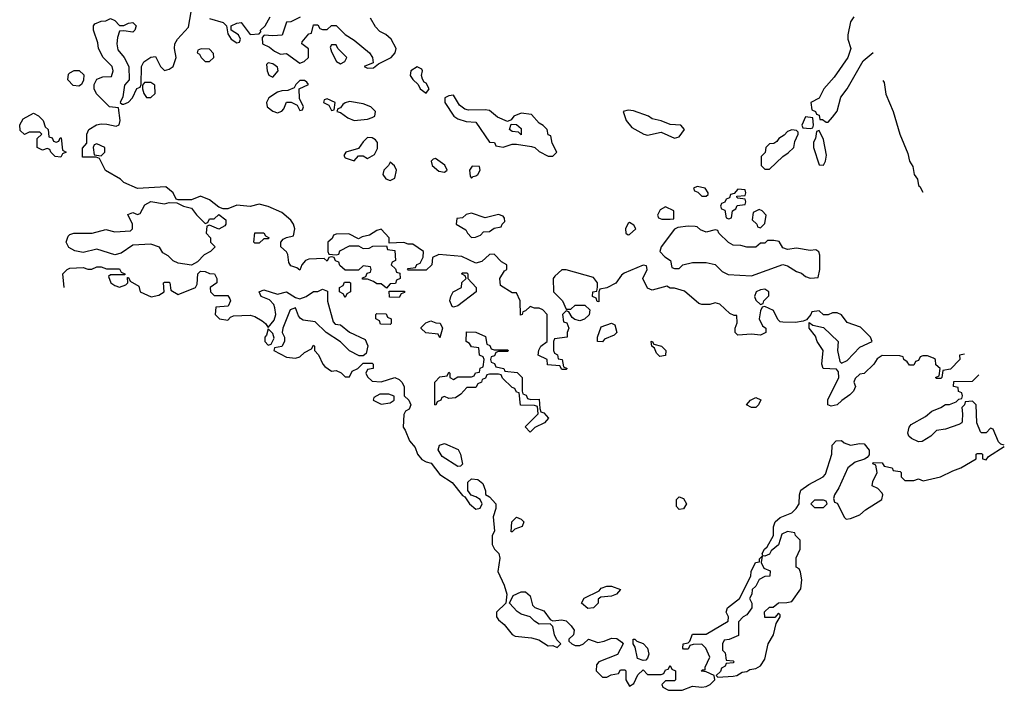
# Model space of a CAD drawing. Header units: inches. Extents: x 2601682 to 2755810, y 449311 to 584050.
# Tile 451 of 505: x 2744768 to 2749131, y 543484 to 546457. Entities that reach past the tile are written whole.
import ezdxf

# ---------------------------------------------------------------- set-up
doc = ezdxf.new("R2010")
doc.units = ezdxf.units.IN
doc.header["$MEASUREMENT"] = 0
doc.layers.add('C7544', color=7, linetype='Continuous')

msp = doc.modelspace()

# ---------------------------------------------------------------- linework, layer by layer
at = {"layer": 'C7544', "color": 2, "elevation": 2}
for points in [[(2748953.9, 544973.9), (2748932, 544970), (2748934, 544950), (2748892.7, 544907.3), (2748858, 544902), (2748854, 544870), (2748850, 544866), (2748830, 544866), (2748826, 544870), (2748842, 544878), (2748846, 544910), (2748827.3, 544927.3), (2748826, 544950), (2748816.4, 544956.4), (2748790, 544966), (2748770, 544966), (2748758, 544962), (2748750, 544946), (2748738, 544942), (2748730, 544926), (2748710, 544926), (2748700.4, 544940.4), (2748686, 544950), (2748682, 544962), (2748667.3, 544967.3), (2748590, 544968), (2748566.8, 544953.2), (2748552, 544930), (2748510, 544888), (2748490, 544886), (2748470, 544866), (2748464.7, 544850), (2748472, 544830), (2748462, 544810), (2748446.4, 544793.6), (2748410.7, 544769.3), (2748390, 544748.7), (2748363.1, 544743.1), (2748349.3, 544749.3), (2748348.9, 544771.1), (2748398, 544870), (2748396.4, 544896.4), (2748388, 544908), (2748328, 544910), (2748322, 544930), (2748328.7, 544990), (2748302, 545030), (2748294, 545054), (2748266, 545090), (2748266, 545114), (2748282, 545102), (2748330, 545092), (2748394, 545030), (2748392, 544990), (2748402, 544942), (2748410, 544934), (2748434.6, 544945.4), (2748490, 545004.7), (2748546, 545030), (2748538, 545050), (2748493.6, 545093.6), (2748434.6, 545114.6), (2748410, 545148), (2748390, 545158), (2748370, 545158), (2748350, 545148), (2748330, 545148), (2748310, 545166), (2748278, 545162), (2748274, 545150), (2748254, 545126), (2748239.6, 545120.4), (2748205.4, 545114.6), (2748150, 545115.3), (2748138, 545118), (2748128, 545128), (2748108.4, 545168.4), (2748070, 545186), (2748058, 545182), (2748050, 545166), (2748044.7, 545130), (2748059.6, 545099.6), (2748074, 545090), (2748074, 545070), (2748050, 545058), (2748010, 545062), (2747950, 545058), (2747938, 545070), (2747938, 545090), (2747947.3, 545112.7), (2747946, 545146), (2747934, 545146), (2747914.6, 545154.6), (2747870, 545195.3), (2747850, 545202), (2747825.4, 545194.6), (2747790, 545194), (2747778, 545198), (2747713.6, 545253.6), (2747670, 545266), (2747650, 545266), (2747635.3, 545275.3), (2747570, 545258), (2747550, 545266), (2747528.7, 545310), (2747548, 545350), (2747546, 545366), (2747530, 545368), (2747446.4, 545333.6), (2747435.3, 545324.7), (2747410, 545288.7), (2747370, 545268), (2747338, 545262), (2747334, 545250), (2747334, 545206), (2747327.3, 545207.3), (2747322, 545222), (2747306, 545230), (2747308, 545250), (2747326, 545254), (2747328.4, 545271.6), (2747328.7, 545290), (2747310, 545314), (2747190, 545348.7), (2747170, 545348), (2747139.6, 545320.4), (2747132, 545310), (2747134, 545250), (2747174, 545210), (2747190, 545174), (2747210, 545174), (2747230, 545192), (2747272, 545192), (2747294, 545170), (2747291.1, 545148.9), (2747270.9, 545129.1), (2747250, 545122), (2747228, 545128), (2747216.4, 545136.4), (2747202, 545162), (2747190, 545166), (2747174, 545150), (2747178, 545118), (2747192.7, 545112.7), (2747202, 545090), (2747194, 545070), (2747194, 545050), (2747138, 545042), (2747134, 545030), (2747134, 544990), (2747138, 544978), (2747151.6, 544971.6), (2747154, 544954), (2747172, 544950), (2747178, 544918), (2747194, 544910), (2747190, 544906), (2747170, 544906), (2747162, 544922), (2747107.3, 544927.3), (2747106, 544950), (2747066, 544970), (2747068.4, 544991.6), (2747078, 545010), (2747106, 545030), (2747106, 545150), (2747086, 545170), (2747070, 545178), (2747050, 545178), (2747030, 545186), (2747010, 545166), (2746998, 545162), (2746994, 545150), (2746987.3, 545147.3), (2746986, 545210), (2746970, 545246), (2746950, 545246), (2746898, 545278), (2746895.3, 545310), (2746916.4, 545343.6), (2746926, 545350), (2746926, 545370), (2746903.1, 545383.1), (2746870, 545418), (2746850, 545415.3), (2746815.3, 545384.7), (2746790, 545378), (2746727.3, 545407.3), (2746624.7, 545415.3), (2746598, 545402), (2746594, 545370), (2746570, 545346), (2746490, 545346), (2746486, 545350), (2746490, 545354), (2746522, 545358), (2746528, 545372), (2746542, 545378), (2746556.4, 545403.6), (2746558, 545430), (2746510, 545462), (2746490, 545462), (2746470, 545468.7), (2746406, 545466), (2746406, 545490), (2746370, 545528), (2746350, 545522), (2746318.8, 545501.2), (2746285.4, 545494.6), (2746270, 545486), (2746227.3, 545507.3), (2746170, 545506), (2746158, 545502), (2746152.7, 545487.3), (2746134, 545470), (2746134, 545430), (2746138, 545418), (2746170, 545414), (2746182, 545418), (2746187.3, 545432.7), (2746230, 545454), (2746270, 545454), (2746290, 545442), (2746316.4, 545443.6), (2746332.7, 545452.7), (2746394, 545454), (2746398, 545438), (2746430, 545434), (2746434, 545390), (2746418, 545382), (2746414, 545370), (2746432.7, 545352.7), (2746438, 545338), (2746452.7, 545332.7), (2746454, 545310), (2746438, 545302), (2746432.7, 545287.3), (2746410, 545286), (2746394, 545266), (2746370, 545286), (2746350, 545286), (2746336.4, 545296.4), (2746310, 545306), (2746287.3, 545307.3), (2746287.3, 545312.7), (2746302, 545318), (2746307.3, 545332.7), (2746322, 545338), (2746326, 545350), (2746322, 545362), (2746290, 545366), (2746270, 545346), (2746210, 545346), (2746187.3, 545367.3), (2746182, 545382), (2746167.3, 545387.3), (2746162, 545402), (2746150, 545406), (2746138, 545402), (2746130, 545386), (2746118, 545398), (2746050, 545395.3), (2746034, 545390), (2746018, 545370), (2746010, 545346), (2745996.4, 545356.4), (2745970, 545366), (2745961.2, 545381.2), (2745956, 545416), (2745950, 545428), (2745926, 545450), (2745926, 545470), (2745936.4, 545483.6), (2745950, 545492), (2745982, 545498), (2745988, 545530), (2745982, 545550), (2745970, 545568), (2745930, 545602), (2745870, 545628.7), (2745830, 545639), (2745790, 545629), (2745730, 545635.3), (2745690, 545618), (2745670, 545618), (2745650, 545626), (2745610, 545659), (2745570, 545674), (2745530, 545658), (2745470, 545658), (2745462, 545662), (2745448, 545690), (2745416, 545716), (2745290, 545708.7), (2745230, 545735.3), (2745215.3, 545750), (2745149.1, 545789.1), (2745122, 545842), (2745107.3, 545847.3), (2745047.3, 545847.3), (2745047.3, 545887.3), (2745066, 545910), (2745066, 545950), (2745075.3, 545970), (2745109.4, 545990.6), (2745130, 545994.8), (2745154.4, 545994.4), (2745195.3, 545984.7), (2745208.7, 545991.3), (2745213.2, 546010), (2745206, 546066), (2745166, 546070), (2745108.7, 546128.7), (2745098, 546150), (2745098, 546170), (2745110, 546194), (2745136.4, 546203.6), (2745175.3, 546204.7), (2745182, 546230), (2745178, 546250), (2745138, 546290), (2745118, 546330), (2745114.6, 546354.6), (2745095.3, 546410), (2745095.3, 546430), (2745101.2, 546438.8), (2745129.1, 546450.9), (2745150, 546451.3), (2745170, 546462), (2745190, 546454), (2745210, 546432), (2745230, 546431.3), (2745250, 546442), (2745270, 546444.7), (2745284.7, 546430), (2745278, 546410), (2745270, 546402), (2745230, 546408), (2745210, 546406), (2745202, 546378), (2745198.8, 546350), (2745202.8, 546322.8), (2745231.3, 546290), (2745252, 546250), (2745254, 546190), (2745232.7, 546167.3), (2745224.7, 546115.3), (2745214, 546090), (2745222, 546082), (2745230, 546082), (2745250, 546091.3), (2745268.7, 546110), (2745287.3, 546152.7), (2745302, 546158), (2745306, 546170), (2745308, 546250), (2745318, 546270), (2745350, 546291.3), (2745370, 546294), (2745392, 546250), (2745410, 546232), (2745430, 546238), (2745448, 546250), (2745462, 546290), (2745454, 546330), (2745455.3, 546350), (2745468, 546370), (2745516.5, 546423.5), (2745528, 546492)], [(2745610, 546462), (2745670, 546444.7), (2745684.7, 546430), (2745690, 546394), (2745704.7, 546370), (2745730, 546354), (2745742, 546358), (2745746, 546370), (2745738, 546390), (2745706, 546410), (2745706, 546430), (2745730, 546442), (2745750, 546444.7), (2745790, 546392), (2745830, 546394), (2745836.4, 546403.6), (2745835.3, 546410), (2745855.3, 546430), (2745878, 546470)], [(2746011.3, 546468.7), (2745970, 546448), (2745950, 546446), (2745932, 546388), (2745890, 546385.2), (2745851.6, 546388.4), (2745842, 546378), (2745844.7, 546350), (2745874.9, 546334.9), (2745896.8, 546316.8), (2745924.5, 546304.5), (2745950, 546306.8), (2746010, 546264.7), (2746028.9, 546271.1), (2746048, 546290), (2746047.3, 546327.3), (2746018, 546350), (2746020.4, 546359.6), (2746050, 546394), (2746062, 546398), (2746070, 546434), (2746090, 546434), (2746098, 546418), (2746110, 546414), (2746130, 546414), (2746150, 546432), (2746170.9, 546430.9), (2746210.7, 546390.7), (2746250, 546366), (2746318, 546310), (2746332, 546290), (2746334, 546266), (2746294, 546250), (2746310, 546242), (2746336.4, 546243.6), (2746358, 546262), (2746414, 546290), (2746432.3, 546310), (2746436, 546330), (2746414.5, 546370), (2746390, 546391.8), (2746364.2, 546404.2), (2746344.7, 546424.7), (2746323.3, 546463.3)], [(2748464.7, 546470), (2748450, 546448), (2748437.3, 546390), (2748437.3, 546370), (2748450.6, 546330), (2748438, 546290), (2748377.1, 546202.9), (2748331.3, 546150), (2748311.1, 546108.9), (2748274, 546090), (2748278, 546058), (2748294, 546050), (2748298, 546038), (2748310, 546034), (2748314, 546014), (2748326, 546014), (2748342, 546002), (2748350, 546002), (2748370, 546024.7), (2748390, 546052), (2748406.8, 546113.2), (2748435.1, 546150), (2748505.6, 546274.4), (2748550, 546311)], [(2748593, 546187), (2748598.3, 546178.3), (2748606.6, 546126.6), (2748638.8, 546050), (2748667.7, 545950), (2748703.5, 545863.5), (2748711.3, 545830), (2748726, 545806), (2748731.3, 545770), (2748746, 545750), (2748750, 545722), (2748757.2, 545717.2), (2748770, 545692)], [(2744966, 545270), (2744959, 545330), (2744978, 545350), (2744990, 545354.8), (2745050, 545358), (2745070, 545351.3), (2745088.4, 545351.6), (2745110, 545362), (2745130, 545362), (2745152.7, 545352.7), (2745210, 545352), (2745218, 545338), (2745234, 545330), (2745234, 545326), (2745170, 545326), (2745162, 545318), (2745172, 545290), (2745190, 545278), (2745210, 545271.3), (2745238, 545282), (2745248, 545290), (2745246, 545314), (2745250, 545314), (2745258, 545298), (2745296, 545276), (2745302.8, 545250), (2745351.5, 545228.5), (2745384.7, 545235.3), (2745408, 545250), (2745406, 545290), (2745410, 545294), (2745430, 545294), (2745434, 545290), (2745438, 545258), (2745470, 545238), (2745548, 545270), (2745555.3, 545284.7), (2745558, 545330), (2745570, 545342), (2745590, 545341), (2745610, 545331), (2745632, 545330), (2745642, 545310), (2745642, 545290), (2745612, 545270), (2745614, 545250), (2745630, 545234), (2745690, 545234), (2745699.6, 545219.6), (2745702, 545210), (2745692.7, 545187.3), (2745638, 545182), (2745634, 545150), (2745654, 545130), (2745690, 545124.7), (2745702, 545138), (2745716.4, 545143.6), (2745790, 545146.8), (2745810, 545140.7), (2745842, 545122), (2745858, 545110), (2745870, 545092), (2745895.5, 545124.5), (2745902.7, 545150), (2745898.9, 545178.9), (2745894.2, 545194.2), (2745875.1, 545215.1), (2745838, 545230), (2745829, 545251), (2745850, 545258.8), (2745910, 545240.7), (2745950, 545251), (2745990, 545224.7), (2746010, 545218.8), (2746038, 545230), (2746070, 545252), (2746090, 545252), (2746110, 545262), (2746132.7, 545252.7), (2746131.6, 545208.4), (2746156.9, 545116.9), (2746166.8, 545106.8), (2746190, 545104.7), (2746230, 545072), (2746298.8, 545038.8), (2746311, 545011), (2746303.6, 544976.4), (2746290, 544966), (2746272.7, 544967.3), (2746230, 544988.7), (2746190, 545029), (2746126, 545070), (2746078, 545118), (2746024.7, 545124.7), (2746012.9, 545132.9), (2746003.7, 545143.7), (2745990, 545179), (2745966.8, 545170), (2745934.8, 545090), (2745931.3, 545070), (2745942, 545050), (2745942, 545030), (2745930, 545008), (2745898, 545002), (2745894, 544990), (2745950, 544961), (2745990, 544956), (2746010, 544962), (2746030, 544982), (2746062, 544998), (2746070, 545014), (2746074, 545010), (2746074, 544990), (2746091.6, 544971.6), (2746112, 544930), (2746119.6, 544919.6), (2746150, 544898), (2746170, 544902), (2746192, 544892), (2746210, 544874), (2746230, 544874), (2746242, 544898), (2746266, 544910), (2746290, 544934), (2746330, 544934), (2746334, 544930), (2746334, 544910), (2746310, 544906), (2746302, 544890), (2746310, 544874), (2746330, 544854), (2746370, 544852), (2746430, 544871.3), (2746450, 544862), (2746462, 544850), (2746471.3, 544830), (2746472, 544790), (2746492, 544770), (2746502, 544750), (2746494, 544730), (2746478, 544722), (2746470, 544706), (2746467.3, 544650), (2746476.9, 544636.9), (2746494.8, 544590), (2746519.9, 544559.9), (2746531, 544530), (2746550, 544507.7), (2746570, 544496), (2746590.9, 544490.9), (2746630, 544441), (2746685.2, 544405.2), (2746730, 544346.8), (2746741, 544341), (2746761, 544310), (2746790, 544287.3), (2746808.4, 544291.6), (2746818, 544310), (2746808, 544330), (2746790, 544342), (2746768.7, 544348.7), (2746754, 544370), (2746754, 544406), (2746770, 544421), (2746798, 544418), (2746821, 544401), (2746832, 544368), (2746832, 544352), (2746850, 544342), (2746878, 544310), (2746878, 544290), (2746866.8, 544253.2), (2746872, 544190), (2746862, 544170), (2746862, 544130), (2746872, 544110), (2746891.3, 544090), (2746896, 544070), (2746886.8, 544010), (2746914.8, 543950), (2746926.8, 543910), (2746922, 543870), (2746881, 543830), (2746880.7, 543810), (2746890, 543796), (2746914.9, 543774.9), (2746950, 543730.7), (2746963.7, 543723.7), (2747035.9, 543715.9), (2747067.9, 543707.9), (2747110, 543681), (2747130, 543682), (2747150, 543674), (2747166, 543690), (2747148, 543708), (2747138, 543730), (2747130, 543766), (2747118, 543778), (2747070, 543777.2), (2747049.5, 543789.5), (2747030, 543809), (2746990, 543822), (2746972.9, 543832.9), (2746938, 543870), (2746955.3, 543904.7), (2746990, 543921), (2747010, 543921), (2747030, 543902), (2747041, 543861), (2747051, 543851), (2747090, 543836), (2747118, 543798), (2747130, 543791.3), (2747170, 543796), (2747190, 543791), (2747211.3, 543770), (2747224.7, 543750), (2747222, 543730), (2747202, 543710), (2747202, 543702), (2747214, 543690), (2747230, 543682), (2747250, 543682), (2747266, 543690), (2747288.9, 543711.1), (2747330, 543696), (2747358.6, 543701.4), (2747390, 543714.8), (2747413.7, 543713.7), (2747436.9, 543696.9), (2747442, 543690), (2747416.9, 543643.1), (2747334, 543610), (2747323.6, 543596.4), (2747322, 543570), (2747350, 543542), (2747370, 543542), (2747388.4, 543551.6), (2747422, 543558), (2747430, 543574), (2747450, 543574), (2747454, 543570), (2747454, 543530), (2747470, 543502), (2747490, 543514), (2747507.3, 543552.7), (2747530, 543574), (2747550, 543554), (2747610, 543554), (2747622, 543558), (2747630, 543574), (2747642, 543578), (2747650, 543594), (2747658, 543578), (2747674, 543570), (2747674, 543530), (2747670, 543526), (2747630, 543526), (2747614, 543510), (2747618, 543498), (2747643.6, 543483.6), (2747703.6, 543483.6), (2747750, 543502), (2747790, 543498), (2747810, 543501), (2747828, 543510), (2747848, 543530), (2747846, 543550), (2747810, 543566), (2747788, 543568), (2747794, 543574), (2747806, 543574), (2747806, 543586), (2747826, 543630), (2747808, 543670), (2747790, 543688), (2747752.7, 543687.3), (2747738, 543682), (2747730, 543666), (2747710, 543666), (2747706, 543670), (2747708, 543690), (2747730, 543694), (2747738, 543702), (2747750, 543732), (2747810, 543732), (2747908, 543790), (2747908.7, 543810), (2747899, 543830), (2747904, 543850), (2747958, 543890), (2748008, 543990), (2748008.7, 544010), (2748028, 544050), (2748046, 544054), (2748046, 544066), (2748058, 544078), (2748054, 544050), (2748065.4, 544025.4), (2748092.7, 544012.7), (2748092, 543990), (2748070, 543988), (2748044.7, 543975.3), (2748030, 543946), (2748014, 543930), (2748012, 543910), (2748002, 543890), (2748012, 543870), (2748012, 543850), (2747990, 543818), (2747974, 543810), (2747952.7, 543787.3), (2747952.7, 543727.3), (2747911.6, 543708.4), (2747890, 543706), (2747882, 543690), (2747882, 543662), (2747894, 543650), (2747898, 543618), (2747930, 543614), (2747934, 543610), (2747930, 543606), (2747898, 543602), (2747894, 543590), (2747878, 543582), (2747872.7, 543567.3), (2747854, 543550), (2747862, 543542), (2747930, 543546), (2747946, 543550), (2747970, 543564.7), (2747990, 543566.8), (2748004, 543576), (2748030, 543581), (2748050, 543592), (2748070, 543622), (2748084, 543690), (2748108.7, 543730), (2748120.2, 543779.8), (2748138, 543810), (2748138, 543818), (2748130, 543826), (2748114, 543806), (2748070, 543806), (2748068.7, 543831.3), (2748090, 543852), (2748107.3, 543852.7), (2748130, 543872), (2748167.3, 543872.7), (2748190, 543878), (2748230, 543934), (2748233.6, 543973.6), (2748227.3, 544007.3), (2748222, 544022), (2748208.7, 544030), (2748208.9, 544071.1), (2748226, 544110), (2748226, 544150), (2748206, 544170), (2748202, 544182), (2748170, 544188), (2748144.7, 544175.3), (2748130.6, 544129.4), (2748098, 544102), (2748090, 544088), (2748070, 544078), (2748060.4, 544080.4), (2748058, 544090), (2748068.7, 544110), (2748080.4, 544119.6), (2748108.7, 544170), (2748108.9, 544208.9), (2748115.3, 544230), (2748138, 544250), (2748190, 544271), (2748209, 544290), (2748222, 544310), (2748224, 544350), (2748230, 544371.3), (2748264.1, 544395.9), (2748328.7, 544430), (2748338.6, 544441.4), (2748366, 544530), (2748368, 544570), (2748386, 544590), (2748410, 544592), (2748420.7, 544580.7), (2748450, 544570.8), (2748490, 544577.3), (2748510, 544576), (2748531.6, 544548.4), (2748532, 544528), (2748523.6, 544516.4), (2748512, 544508), (2748470, 544495.3), (2748438, 544470), (2748398, 544382), (2748378, 544350), (2748374, 544334), (2748378, 544318), (2748390, 544314), (2748422, 544250), (2748430, 544242), (2748450, 544244.7), (2748490, 544261), (2748516, 544284), (2748588.7, 544330), (2748593.2, 544350), (2748590, 544358), (2748570, 544378), (2748546, 544390), (2748548, 544410), (2748568, 544450), (2748562, 544482), (2748548, 544488), (2748550, 544494), (2748590, 544492), (2748598, 544478), (2748634, 544470), (2748638, 544458), (2748670, 544454), (2748674, 544450), (2748674, 544430), (2748690, 544414), (2748730, 544414), (2748750, 544422), (2748772, 544412), (2748848, 544430), (2748902.5, 544457.5), (2748938, 544470), (2749006, 544510), (2749006, 544530), (2749010, 544534), (2749030, 544534), (2749034, 544530), (2749034, 544510), (2749050, 544506), (2749060.2, 544519.8), (2749130, 544564.7)], [(2749130.8, 544570.8), (2749115.5, 544575.5), (2749105.2, 544585.2), (2749082, 544642), (2749070, 544646), (2749050, 544626), (2749030, 544626), (2749026, 544630), (2749008.7, 544670), (2749006, 544750), (2748990, 544766), (2748958, 544762), (2748954, 544750), (2748942, 544738), (2748946, 544710), (2748943.6, 544676.4), (2748942, 544670), (2748930, 544662), (2748870, 544641.2), (2748830, 544635.3), (2748804.7, 544610), (2748767.3, 544587.3), (2748750, 544586), (2748720.2, 544600.2), (2748708, 544610), (2748703.1, 544623.1), (2748709, 544651), (2748718, 544662), (2748782, 544698), (2748810, 544722), (2748850, 544738), (2748870, 544751.3), (2748888.4, 544751.6), (2748918, 544762), (2748930, 544774), (2748942, 544778), (2748946, 544790), (2748942, 544802), (2748928.4, 544808.4), (2748926, 544826), (2748906, 544830), (2748907.3, 544852.7), (2748990, 544854), (2749018, 544882)]]:
    msp.add_lwpolyline(points, dxfattribs=at)
for points in [[(2746170, 546346), (2746150, 546346), (2746144.7, 546335.3), (2746150, 546314), (2746171.6, 546271.6), (2746190, 546262), (2746208.4, 546271.6), (2746218, 546290), (2746178, 546330)], [(2745572.7, 546327.3), (2745558, 546322), (2745554, 546310), (2745564.7, 546304.7), (2745572, 546290), (2745590, 546272), (2745610, 546272), (2745628, 546290), (2745627.3, 546307.3), (2745610, 546326)], [(2745870, 546266), (2745862, 546258), (2745864.7, 546230), (2745871.6, 546211.6), (2745890, 546202), (2745914, 546230), (2745910, 546246), (2745890, 546262)], [(2745030, 546162), (2745004.7, 546164.7), (2744982, 546190), (2744985.2, 546214.8), (2744990, 546222), (2745010, 546232), (2745031.6, 546231.6), (2745052, 546212), (2745051.6, 546188.4), (2745042, 546170)], [(2746530, 546248.7), (2746501, 546230), (2746498, 546210), (2746510, 546192), (2746534, 546170), (2746542, 546150), (2746570, 546132), (2746582, 546150), (2746570, 546175.3), (2746560.2, 546180.2), (2746553.2, 546193.2), (2746548, 546210), (2746553.2, 546230), (2746550, 546238)], [(2745350, 546178), (2745322, 546178), (2745312.7, 546167.3), (2745312, 546150), (2745318, 546130), (2745330, 546112), (2745350, 546112), (2745368, 546130), (2745367.3, 546167.3)], [(2746030, 546188), (2746010, 546188), (2745992, 546170), (2745984.7, 546155.3), (2745956.9, 546143.1), (2745930, 546142), (2745910, 546135.3), (2745872, 546110), (2745862, 546090), (2745864.7, 546070), (2745890, 546051.3), (2745910, 546044.7), (2745930, 546051.3), (2745938.6, 546061.4), (2745950, 546092), (2745971.6, 546091.6), (2745998, 546078), (2746010, 546054), (2746022, 546058), (2746026, 546070), (2746008, 546108), (2746006, 546150), (2746048, 546170), (2746040.4, 546180.4)], [(2746130, 546106), (2746118, 546102), (2746114, 546090), (2746138, 546078), (2746150, 546054), (2746162, 546058), (2746166, 546090)], [(2746230, 546094), (2746210.9, 546089.1), (2746199.6, 546080.4), (2746190, 546066), (2746178, 546062), (2746174, 546050), (2746190, 546046), (2746221.6, 546021.6), (2746250, 546010.6), (2746310, 546016.3), (2746330, 546024), (2746342, 546030), (2746345.2, 546050), (2746324, 546070), (2746290, 546083.7)], [(2746690, 546122), (2746670, 546119), (2746652, 546110), (2746652, 546090), (2746692, 546030), (2746710, 546018), (2746746, 546006), (2746790, 546002), (2746850, 545914), (2746872.7, 545912.7), (2746878, 545898), (2746910, 545892), (2746950, 545904.7), (2746970, 545904.7), (2747035.3, 545895.3), (2747051, 545891), (2747070, 545872), (2747110, 545852), (2747130, 545852), (2747148, 545870), (2747128, 545910), (2747122, 545942), (2747110, 545946), (2747106, 545970), (2747088.4, 545988.4), (2747070, 545998), (2747036.2, 546036.2), (2746990, 546042.7), (2746958, 546030), (2746946.4, 546013.6), (2746930, 546006), (2746885.1, 546025.1), (2746850, 546054.5), (2746830, 546058), (2746756.5, 546056.5), (2746740.9, 546060.9), (2746717.5, 546077.5)], [(2744930, 545914), (2744942, 545918), (2744947.3, 545932.7), (2744952.7, 545932.7), (2744958, 545878), (2744974, 545870), (2744958, 545862), (2744950, 545848), (2744926, 545850), (2744906, 545870), (2744902, 545882), (2744890, 545886), (2744870, 545878), (2744846, 545890), (2744846, 545930), (2744866, 545950), (2744858, 545958), (2744810, 545958), (2744790, 545948), (2744770, 545966), (2744768.4, 545991.6), (2744783.1, 546016.9), (2744830, 546042), (2744851.1, 546031.1), (2744872, 546010), (2744882, 545982), (2744894, 545970), (2744898, 545938), (2744912.7, 545932.7), (2744918, 545918)], [(2747464, 546056), (2747442, 546050), (2747456, 546010), (2747479.8, 545979.8), (2747534, 545950), (2747550, 545944.7), (2747610, 545958), (2747670, 545932), (2747690, 545938), (2747714, 545970), (2747698, 545990), (2747650, 545992.7), (2747610, 546009), (2747570, 546017.2), (2747554, 546030), (2747487.3, 546052.7)], [(2748250, 546026), (2748234, 545990), (2748238, 545978), (2748270, 545974), (2748282, 545978), (2748286, 545990), (2748282, 546022)], [(2746990, 545946), (2746978, 545958), (2746950, 545962), (2746938, 545970), (2746946, 545994), (2746970, 545992), (2746990, 545974)], [(2748190, 545968), (2748170, 545962), (2748154.8, 545945.2), (2748132, 545930), (2748123.6, 545916.4), (2748110, 545908), (2748090, 545906), (2748074, 545890), (2748071.3, 545868.7), (2748054, 545850), (2748054, 545810), (2748070, 545794), (2748090, 545794), (2748148.9, 545851.1), (2748173.6, 545866.4), (2748198, 545890), (2748203.1, 545916.9), (2748218, 545950), (2748218, 545958), (2748210, 545966)], [(2748310, 545966), (2748298, 545962), (2748294, 545930), (2748285.4, 545914.6), (2748284.7, 545890), (2748310, 545814), (2748330, 545812), (2748339, 545830), (2748343.1, 545856.9), (2748330, 545926)], [(2746310, 545934), (2746290, 545915.3), (2746270, 545886), (2746214, 545870), (2746204.7, 545855.3), (2746210, 545844.7), (2746250, 545832), (2746270, 545854), (2746290, 545854), (2746310, 545842), (2746340.4, 545859.6), (2746354, 545886), (2746353.2, 545913.2), (2746344.7, 545924.7), (2746330, 545933.2)], [(2745110, 545906), (2745098, 545902), (2745094, 545890), (2745098, 545858), (2745130, 545854), (2745146, 545870), (2745146, 545890)], [(2746410, 545826), (2746402, 545810), (2746382, 545790), (2746378, 545770), (2746390, 545752), (2746410, 545744.7), (2746430, 545754), (2746438, 545790), (2746428.4, 545808.4)], [(2746610, 545842), (2746601, 545839), (2746592, 545830), (2746596, 545810), (2746625.2, 545785.2), (2746650, 545781), (2746662, 545790), (2746652.3, 545812.3)], [(2746772.7, 545807.3), (2746762, 545790), (2746763.6, 545763.6), (2746770, 545754), (2746778, 545762), (2746790, 545764.7), (2746798, 545770), (2746808, 545790), (2746806, 545806)], [(2747770, 545718), (2747754, 545710), (2747758, 545698), (2747772.7, 545692.7), (2747790, 545674), (2747810, 545674), (2747818, 545682), (2747818, 545690), (2747806, 545710)], [(2747950, 545706), (2747934, 545686), (2747918, 545682), (2747912.7, 545667.3), (2747898, 545662), (2747892.7, 545647.3), (2747878, 545642), (2747874, 545630), (2747878, 545618), (2747892.7, 545612.7), (2747898, 545578), (2747910, 545574), (2747922, 545578), (2747926, 545610), (2747942, 545618), (2747947.3, 545632.7), (2747982, 545638), (2747986, 545650), (2747982, 545662), (2747950, 545666), (2747946, 545670), (2747946, 545674), (2747982, 545678), (2747986, 545690), (2747982, 545702)], [(2745410, 545641), (2745430, 545646), (2745464.7, 545644.7), (2745494, 545630), (2745530, 545622), (2745551.6, 545591.6), (2745590, 545554), (2745602, 545558), (2745610, 545574), (2745630, 545574), (2745650, 545594), (2745682, 545570), (2745682, 545550), (2745676.9, 545543.1), (2745650, 545528), (2745610, 545546), (2745598, 545542), (2745594, 545510), (2745614, 545490), (2745614, 545470), (2745634, 545450), (2745614, 545430), (2745585.4, 545414.6), (2745556.9, 545383.1), (2745530, 545368), (2745470, 545378), (2745448.4, 545388.4), (2745426, 545410), (2745403.1, 545423.1), (2745388.4, 545448.4), (2745350, 545462), (2745270, 545458), (2745218, 545422), (2745190, 545414), (2745110, 545439), (2745050, 545425.2), (2745012.5, 545432.5), (2744986.6, 545446.6), (2744974, 545470), (2744982.7, 545497.3), (2744990, 545504.7), (2745008.9, 545511.1), (2745088.9, 545511.1), (2745150, 545526.8), (2745190, 545516), (2745259, 545521), (2745268, 545530), (2745268, 545550), (2745247.3, 545592.7), (2745270, 545602), (2745290, 545594), (2745302, 545598), (2745323.1, 545636.9), (2745348.9, 545651.1)], [(2747630, 545628), (2747605.4, 545614.6), (2747594, 545590), (2747598, 545578), (2747612.7, 545572.7), (2747650, 545572), (2747666, 545574), (2747666, 545610)], [(2748044.7, 545615.3), (2748018, 545602), (2748014, 545570), (2748034, 545550), (2748038, 545538), (2748050, 545534), (2748070, 545554), (2748075.3, 545590), (2748058, 545610)], [(2746770, 545599), (2746746, 545594), (2746730, 545578), (2746704.7, 545575.3), (2746702, 545550), (2746744.7, 545524.7), (2746752, 545510), (2746770, 545492), (2746787.3, 545492.7), (2746810, 545502), (2746824, 545516), (2746850, 545518), (2746870, 545532), (2746902, 545538), (2746906, 545550), (2746918, 545562), (2746916.4, 545576.4), (2746910, 545586), (2746890, 545594), (2746830, 545579)], [(2747470, 545558), (2747464.7, 545555.3), (2747452, 545530), (2747454, 545510), (2747463.6, 545503.6), (2747470, 545504.7), (2747498, 545530), (2747490, 545546)], [(2747730, 545542), (2747683.6, 545536.4), (2747670, 545528), (2747610.8, 545450), (2747604.7, 545430), (2747626, 545406), (2747652, 545390), (2747658, 545358), (2747670, 545354), (2747690, 545354), (2747706, 545370), (2747750, 545381), (2747810, 545381), (2747850, 545371.3), (2747880.7, 545340.7), (2747907.7, 545327.7), (2748010, 545322), (2748150, 545371.3), (2748170, 545366), (2748210, 545340.7), (2748232.8, 545332.8), (2748250, 545318), (2748270, 545311.3), (2748290, 545312), (2748306, 545314), (2748314, 545350), (2748313.6, 545413.6), (2748308.4, 545428.4), (2748296.4, 545436.4), (2748270, 545434), (2748210, 545444), (2748170, 545438), (2748150, 545446), (2748133.2, 545473.2), (2748110, 545478), (2748082, 545478), (2748070, 545466), (2748050, 545466), (2748030, 545448), (2747990, 545448), (2747963.6, 545456.4), (2747930, 545458), (2747908.9, 545468.9), (2747866, 545510), (2747862, 545522), (2747850, 545526), (2747810, 545515.3), (2747784.7, 545524.7), (2747770, 545538), (2747760.4, 545540.4)], [(2745810, 545466), (2745806, 545470), (2745810, 545512), (2745850, 545512), (2745858, 545498), (2745874, 545490), (2745870, 545486), (2745850, 545486), (2745830, 545466)], [(2746690, 545182), (2746685.2, 545185.2), (2746674, 545210), (2746679, 545230), (2746689.2, 545250.8), (2746726, 545270), (2746728, 545292), (2746746, 545310), (2746742, 545322), (2746726, 545330), (2746730, 545334), (2746750, 545334), (2746754, 545330), (2746754, 545310), (2746791.3, 545270), (2746791.3, 545250), (2746710, 545188)], [(2746210, 545226), (2746202, 545242), (2746186, 545250), (2746186, 545270), (2746202, 545278), (2746207.3, 545292.7), (2746230, 545294), (2746234, 545290), (2746234, 545250), (2746218, 545242)], [(2746450, 545226), (2746407.3, 545227.3), (2746406, 545254), (2746472.7, 545252.7), (2746472.7, 545247.3), (2746458, 545242)], [(2748070, 545262), (2748050, 545259), (2748032, 545250), (2748024.7, 545230), (2748030, 545214), (2748050, 545194), (2748062, 545198), (2748066, 545210), (2748087.3, 545232.7), (2748088, 545250)], [(2746410, 545106), (2746367.3, 545107.3), (2746362, 545122), (2746346, 545130), (2746346, 545150), (2746350, 545154), (2746392.7, 545152.7), (2746398, 545138), (2746414, 545130), (2746414, 545110)], [(2745870, 545086), (2745862, 545058), (2745854, 545050), (2745854, 545030), (2745870, 545014), (2745882, 545018), (2745895.3, 545044.7), (2745890, 545066)], [(2746630, 545046), (2746622, 545062), (2746568.4, 545068.4), (2746547.3, 545087.3), (2746547.3, 545092.7), (2746567.3, 545112.7), (2746590, 545122), (2746612.7, 545112.7), (2746631.6, 545111.6), (2746642, 545090)], [(2747350, 545028.7), (2747328, 545030), (2747328, 545050), (2747345.2, 545094.8), (2747390, 545112), (2747404.7, 545104.7), (2747414, 545070), (2747402, 545058), (2747359.6, 545040.4)], [(2746870, 544994), (2746930, 544994), (2746934, 544990), (2746930, 544986), (2746890, 544986), (2746878, 544982), (2746872.7, 544967.3), (2746858, 544962), (2746854, 544950), (2746858, 544938), (2746872.7, 544932.7), (2746878, 544918), (2746914, 544910), (2746918, 544898), (2746972.7, 544892.7), (2746994, 544870), (2746994, 544810), (2746998, 544798), (2747012, 544792), (2747018, 544778), (2747032.7, 544772.7), (2747070, 544774), (2747072.7, 544732.7), (2747078, 544718), (2747090, 544714), (2747111.3, 544690), (2747094, 544670), (2747051.1, 544648.9), (2747030, 544628.7), (2747008, 544652), (2747066, 544710), (2747062, 544742), (2747050, 544746), (2746987.3, 544747.3), (2746982, 544802), (2746970, 544806), (2746962, 544822), (2746950, 544826), (2746907.3, 544867.3), (2746902, 544882), (2746890, 544886), (2746850, 544886), (2746838, 544882), (2746832.7, 544867.3), (2746818, 544862), (2746814, 544850), (2746798, 544842), (2746790, 544826), (2746750, 544826), (2746723.6, 544796.4), (2746699.6, 544780.4), (2746670, 544778), (2746650, 544786), (2746638, 544782), (2746634, 544770), (2746618, 544762), (2746611.6, 544748.4), (2746608, 544750), (2746608, 544850), (2746630, 544874), (2746662, 544878), (2746670, 544894), (2746674, 544890), (2746674, 544870), (2746690, 544862), (2746710, 544874), (2746770, 544874), (2746782, 544878), (2746788.4, 544891.6), (2746806, 544894), (2746808.4, 544911.6), (2746822, 544918), (2746826, 544950), (2746822, 544962), (2746806, 544970), (2746802, 545002), (2746770, 545006), (2746762, 545022), (2746746, 545030), (2746747.3, 545072.7), (2746790, 545072), (2746832.7, 545052.7), (2746838, 545018), (2746852, 545012), (2746858, 544998)], [(2747604, 544964), (2747590, 544978), (2747580.4, 545000.4), (2747568.7, 545010), (2747566, 545030), (2747571, 545031), (2747578, 545018), (2747612, 545010), (2747631.3, 544990), (2747630, 544968)], [(2746403.6, 544796.4), (2746363.6, 544796.4), (2746338, 544782), (2746334, 544770), (2746370, 544752), (2746410, 544758), (2746428, 544770), (2746427.3, 544787.3)], [(2748010, 544738), (2747988, 544750), (2748006, 544770), (2748030, 544782), (2748052, 544772), (2748042, 544750), (2748030, 544738)], [(2746710, 544475.3), (2746640.9, 544520.9), (2746622, 544550), (2746628.7, 544571.3), (2746650, 544578), (2746710.9, 544550.9), (2746721, 544530), (2746730, 544486), (2746722, 544478)], [(2747690, 544286), (2747678, 544298), (2747678, 544330), (2747690, 544342), (2747710, 544334), (2747722, 544310), (2747710, 544288)], [(2748330, 544326), (2748290, 544326), (2748274, 544310), (2748290, 544294), (2748330, 544294), (2748346, 544310), (2748342, 544322)], [(2746946, 544186), (2746949.1, 544230.9), (2746970, 544251.3), (2746990, 544242), (2747002, 544230), (2746994, 544210), (2746962, 544198), (2746950, 544186)], [(2747286.3, 543846.3), (2747258, 543870), (2747270, 543892), (2747335.3, 543924.7), (2747344, 543936), (2747370, 543944.7), (2747390, 543946), (2747430.8, 543930.8), (2747412, 543910), (2747390, 543901.2), (2747343.6, 543896.4), (2747331.6, 543888.4), (2747331, 543870), (2747310, 543849.2)], [(2747530, 543615.3), (2747505.2, 543625.2), (2747495.3, 543675.3), (2747486, 543690), (2747486, 543710), (2747494, 543710), (2747502, 543702), (2747530, 543691.3), (2747550.6, 543670.6), (2747556, 543644), (2747550, 543626), (2747542, 543618)]]:
    msp.add_lwpolyline(points, close=True, dxfattribs=at)

doc.saveas('drawing.dxf')
